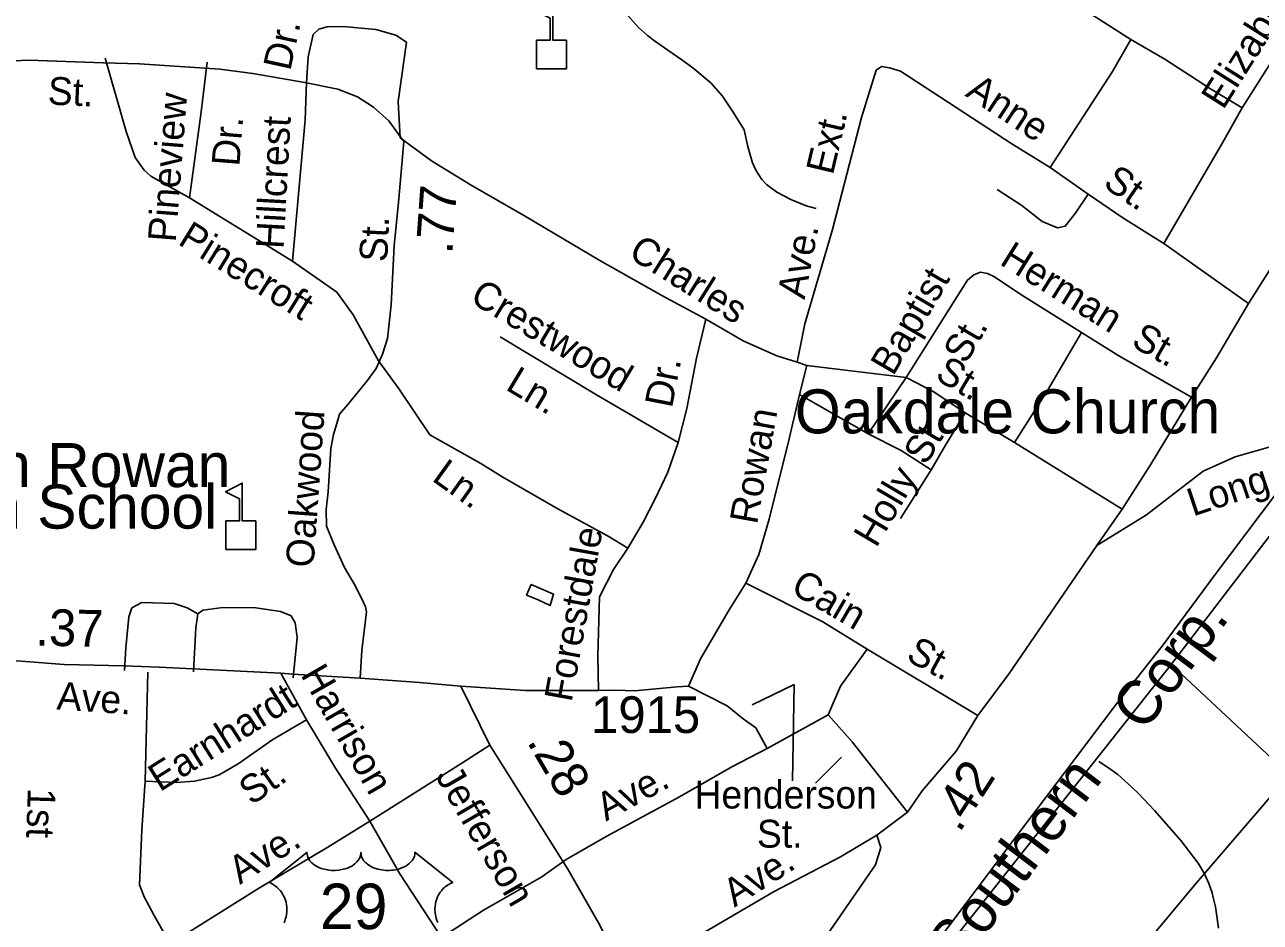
# Model space of a CAD drawing. Extents: x 1473865 to 1648260, y 639067 to 773536.
# Drawn here: x 1574781 to 1578991, y 710426 to 713485 of the extents above; entities that cross this region are included whole.
import ezdxf

# ---------------------------------------------------------------- set-up
doc = ezdxf.new("R2010")
doc.units = 0
for name, color, linetype in [('Exist Boundary Political City Limit New', 7, 'Continuous'), ('Exist Cultural Church with Cemetery Label', 7, 'Continuous'), ('Exist Cultural Educational Facility High CELL', 7, 'Continuous'), ('Exist Cultural Educational Facility High Label', 7, 'Continuous'), ('Exist Hydrographic Misc Water Feature', 7, 'Continuous'), ('Exist Railroad Mainline', 7, 'Continuous'), ('Exist Railroad Mainline Label', 7, 'Continuous'), ('Exist Road Non-System Type 51', 7, 'Continuous'), ('Exist Road Non-System Type 51 Label', 7, 'Continuous'), ('Exist Road Primary US Label', 7, 'Continuous'), ('Exist Road Primary US Mileage Hundredths English Label', 7, 'Continuous'), ('Exist Road Primary US Shield CELL', 7, 'Continuous'), ('Exist Road Primary US Shield Number Label', 7, 'Continuous'), ('Exist Road Primary US UnDivided 4 Lane Attributed', 7, 'Continuous'), ('Exist Road Secondary Mileage Hundredths English Label', 7, 'Continuous'), ('Exist Road Secondary Type 51 Attributed', 7, 'Continuous'), ('Exist Road Secondary Type 51 Label', 7, 'Continuous'), ('Exist Road Secondary Type 51 Number Label', 7, 'Continuous'), ('Map Preparation Boundary City Limit Buffer Line', 7, 'Continuous')]:
    doc.layers.add(name, color=color, linetype=linetype)

msp = doc.modelspace()

# ---------------------------------------------------------------- linework, layer by layer
at = {"layer": 'Exist Boundary Political City Limit New'}
for points in [[(1578687.6, 711305.3), (1579229.4, 712012.3)], [(1576852.4, 708986.4), (1578687.6, 711305.3), (1578687.6, 711305.3), (1579149.4, 710873.6)]]:
    msp.add_lwpolyline(points, dxfattribs=at)
at = {"layer": 'Exist Cultural Educational Facility High CELL'}
for points in [[(1576524.8, 713334.4), (1576524.8, 713432.3), (1576570.8, 713432.3), (1576570.8, 713507.4), (1576523.8, 713531.6), (1576580.4, 713560.8), (1576580.4, 713432.3), (1576626.4, 713432.3), (1576626.4, 713334.4)], [(1575466.2, 711696.5), (1575466.2, 711794.4), (1575512.2, 711794.4), (1575512.2, 711869.5), (1575465.1, 711893.7), (1575521.8, 711922.9), (1575521.8, 711794.4), (1575567.8, 711794.4), (1575567.8, 711696.5)]]:
    msp.add_lwpolyline(points, close=True, dxfattribs=at)
at = {"layer": 'Exist Hydrographic Misc Water Feature'}
for points in [[(1577477.3, 712859.1), (1577443, 712868), (1577391.3, 712889.6), (1577343.8, 712914.3), (1577308.4, 712940.5), (1577292.8, 712957.2), (1577271.5, 712989.6), (1577260.1, 713014.5), (1577252.6, 713041.7), (1577245.2, 713070.6), (1577232.6, 713126.6), (1577195.2, 713187.3), (1577158.6, 713241.4), (1577120, 713285.7), (1577057, 713337.8), (1577019.6, 713365.6), (1576972.2, 713398.6), (1576926.9, 713429.9), (1576903.3, 713448.4), (1576871.8, 713475.3), (1576772.4, 713588.9)], [(1576529.8, 711525.1), (1576570.8, 711505.4), (1576583.1, 711544.5), (1576506.9, 711578), (1576490.8, 711541.4), (1576529.8, 711525.1)], [(1578440.7, 710974.4), (1578473.9, 710953.2), (1578505.5, 710930.4), (1578552.6, 710886.8), (1578575.9, 710865), (1578630.8, 710807.2), (1578720.6, 710705.3), (1578778.9, 710627.8), (1578800.2, 710591.3), (1578815.5, 710558.9), (1578826.7, 710526.7), (1578830.5, 710511.1), (1578837.7, 710478.9), (1578841.3, 710455), (1578848.3, 710406.5)]]:
    msp.add_lwpolyline(points, dxfattribs=at)
at = {"layer": 'Exist Railroad Mainline'}
msp.add_lwpolyline([(1577554.8, 709923.8), (1577682.4, 710092.7), (1577885, 710354.5), (1578160.6, 710720), (1578361.2, 710985.8), (1578501, 711170.5), (1578656.9, 711367), (1578837.3, 711611.3), (1578993.4, 711819.7), (1579159.5, 712040), (1579323.7, 712262.4), (1579502.1, 712494.7), (1579700.7, 712756.6), (1579870.7, 712971.1), (1580020.6, 713171.6), (1580184.8, 713396), (1580314.5, 713554.6), (1580498.9, 713796.8), (1580638.8, 713985.5), (1580760.2, 714142.3), (1580802.8, 714191.9)], dxfattribs=at)
at = {"layer": 'Exist Road Non-System Type 51'}
for p, q in [((1579112.9, 713492.9), (1578928.9, 713202.3)), ((1578404.7, 712907.7), (1578275.3, 712998.8)), ((1575342.3, 712894.9), (1575693, 712679.9)), ((1578950.4, 712534.9), (1578661.8, 712740)), ((1577446.3, 712323.6), (1577412.8, 712335.4)), ((1577446.3, 712323.6), (1577420.7, 712225)), ((1577784.4, 712283.2), (1577446.3, 712323.6)), ((1577784.4, 712283.2), (1577655.2, 712090.9)), ((1577420.7, 712225), (1577655.2, 712090.9)), ((1578153.9, 712061.8), (1577985.4, 712162.9)), ((1578520.3, 711834.6), (1578153.9, 712061.8)), ((1577869.1, 711967.7), (1577764.7, 711802.1)), ((1578028.2, 711130.8), (1577651.6, 711357.1)), ((1575200.2, 711279.3), (1575191.3, 710907.4)), ((1575741.2, 711116.6), (1575653.8, 711275.9)), ((1577518, 711133.3), (1577311, 711019.1))]:
    msp.add_line(p, q, dxfattribs=at)
for points in [[(1578550.2, 713434.8), (1578032.3, 713766.3), (1577862.9, 713869.5), (1577798.9, 713904), (1577673, 713930.8)], [(1576060, 713099.6), (1576052.9, 713224), (1576081.1, 713425.8), (1576045.5, 713449.8), (1575977.5, 713468.4), (1575865.6, 713479.1), (1575811.6, 713477.6), (1575783.4, 713469.7), (1575763.4, 713451.9), (1575746.9, 713376), (1575740.5, 713286.7)], [(1578550.2, 713434.8), (1578487.6, 713325.2), (1578275.3, 712998.8)], [(1578928.9, 713202.3), (1578821.2, 713266.9), (1578665.7, 713368.1), (1578550.2, 713434.8)], [(1575055.3, 713371.5), (1575126, 713120.8), (1575157.5, 713032.1), (1575188.2, 712990), (1575210.8, 712969.4), (1575342.3, 712894.9)], [(1575402.3, 713357.4), (1575382.1, 713187.9), (1575342.3, 712894.9)], [(1578275.3, 712998.8), (1578143.8, 713079.7), (1577765.3, 713326.8), (1577727.3, 713338.4), (1577699.9, 713342.2), (1577681.7, 713329.9), (1577632.2, 713169), (1577533, 712786.9), (1577438.5, 712465.6), (1577412.8, 712335.4)], [(1575693, 712679.9), (1575736.1, 713160.7), (1575740.5, 713286.7)], [(1578928.9, 713202.3), (1578862.1, 713082.7), (1578661.8, 712740)], [(1577101.8, 712481.4), (1576951.6, 712562.3), (1576740.5, 712682), (1576483.7, 712834.3), (1576302.5, 712938), (1576167.1, 713021.2), (1576060, 713099.6)], [(1578404.7, 712907.7), (1578360.4, 712842.2), (1578326, 712798.2), (1578299.9, 712792.6), (1578248.1, 712814.8), (1578178.4, 712869.3), (1578094.7, 712924)], [(1578661.8, 712740), (1578522.3, 712826.9), (1578404.7, 712907.7)], [(1575693, 712679.9), (1575844.7, 712573.5), (1575899.8, 712496.6), (1575986, 712339.7)], [(1577784.4, 712283.2), (1577950.2, 712546.9), (1577992.8, 712614.7), (1578014.7, 712632.4), (1578037, 712642.2), (1578061.9, 712637.5), (1578084.9, 712626), (1578174.5, 712565.4), (1578381.8, 712435.9)], [(1577101.8, 712481.4), (1577070, 712349.2), (1577036.5, 712177.6), (1577007.5, 712061.7)], [(1577412.8, 712335.4), (1577343.9, 712357.1), (1577228.4, 712407.8), (1577101.8, 712481.4)], [(1578381.8, 712435.9), (1578266.3, 712238.8), (1578153.9, 712061.8)], [(1578381.8, 712435.9), (1578509.2, 712357.1), (1578756.3, 712216.3)], [(1577007.5, 712061.7), (1576728.7, 712224.2), (1576400.3, 712421)], [(1575986, 712339.7), (1576057, 712243.1), (1576161.4, 712087.3), (1576334.5, 711989.5), (1576410.2, 711942.9), (1576597.6, 711835.3), (1576768.7, 711741.8), (1576836, 711701.6)], [(1577985.4, 712162.9), (1577879, 712233.9), (1577784.4, 712283.2)], [(1577420.7, 712225), (1577385.2, 712074.4), (1577317.4, 711800.1), (1577282.5, 711679.4), (1577237.5, 711581.8)], [(1577985.4, 712162.9), (1577918.4, 712052.5), (1577869.1, 711967.7)], [(1577007.5, 712061.7), (1576971.9, 711959.9), (1576929.2, 711869.9), (1576888.6, 711790.2), (1576836, 711701.6)], [(1577655.2, 712090.9), (1577766.7, 712034.7), (1577869.1, 711967.7)], [(1576836, 711701.6), (1576786.7, 711628.9), (1576739.8, 711535.4), (1576733.7, 711333.7), (1576736.3, 711216)], [(1577237.5, 711581.8), (1577181.3, 711491.3), (1577083.7, 711324.1), (1577042.5, 711230.8)], [(1577237.5, 711581.8), (1577499.7, 711450.4), (1577651.6, 711357.1)], [(1575120.9, 711283.9), (1575125.1, 711362), (1575135.8, 711467.8), (1575146, 711497.9), (1575180.2, 711515.6), (1575290.2, 711512.5), (1575334.1, 711498.3), (1575370.1, 711477.9)], [(1575370.1, 711477.9), (1575363.6, 711430), (1575356.3, 711279.9)], [(1575370.1, 711477.9), (1575388.2, 711489.8), (1575456.2, 711499.2), (1575568.2, 711498.1), (1575652.2, 711485.4), (1575688.2, 711471.1), (1575701.9, 711447), (1575709.5, 711397), (1575695.7, 711260)], [(1577651.6, 711357.1), (1577560.5, 711231.1), (1577518, 711133.3)], [(1576736.3, 711216), (1576486.4, 711216.2), (1576266.5, 711231.6)], [(1577042.5, 711230.8), (1577003.4, 711228.6), (1576858.3, 711214.9), (1576795.1, 711217.7), (1576736.3, 711216)], [(1577042.5, 711230.8), (1577174.8, 711163.5), (1577229, 711120), (1577271.6, 711089.5), (1577311, 711019.1)], [(1577518, 711133.3), (1577600, 711041.9), (1577788.9, 710801.7)], [(1575741.2, 711116.6), (1575626.6, 711049.7), (1575507.9, 710966.7), (1575443.5, 710929.2), (1575417.5, 710919.5), (1575359.4, 710906.8), (1575297.3, 710902.5), (1575191.3, 710907.4)], [(1575956.3, 710770.7), (1575839.9, 710951.8), (1575741.2, 711116.6)], [(1575956.3, 710770.7), (1576270.1, 710968.1), (1576365.9, 711030.2)], [(1577311, 711019.1), (1577190.5, 710956.1), (1577011.5, 710853.6), (1576764.3, 710719.8), (1576625.6, 710640.9)], [(1575191.3, 710907.4), (1575180, 710741.4), (1575172.4, 710553.5), (1575188, 710513.3), (1575221.5, 710449), (1575276.7, 710352.6)], [(1575276.7, 710352.6), (1575580.4, 710544), (1575813.7, 710682), (1575956.3, 710770.7)], [(1576201.2, 710374.6), (1576059, 710592), (1575956.3, 710770.7)], [(1577684.6, 710723.8), (1577698.4, 710681.7), (1577679.7, 710621.8), (1577287.1, 710053.3), (1577246.6, 710023.5)], [(1576625.6, 710640.9), (1576543, 710581.8), (1576344, 710467.3), (1576201.2, 710374.6)]]:
    msp.add_lwpolyline(points, dxfattribs=at)
at = {"layer": 'Exist Road Non-System Type 51 Label'}
for points in [[(1577397.2, 710908.1), (1577402.5, 711236.5), (1577259, 711167.4)], [(1577474.9, 710900.7), (1577563.3, 710989.1)]]:
    msp.add_lwpolyline(points, dxfattribs=at)
at = {"layer": 'Exist Road Primary US Shield CELL'}
msp.add_lwpolyline([(1575664.3, 710425), (1575666.7, 710430.7), (1575669.6, 710439.3), (1575671.1, 710445.4), (1575672.6, 710453.2), (1575673.6, 710460.6), (1575674, 710469.8), (1575673.8, 710477.4), (1575672.8, 710486.3), (1575671.1, 710494.8), (1575669.1, 710502.2), (1575665.9, 710510.8), (1575663, 710517), (1575658.1, 710525.4), (1575652.6, 710533.2), (1575646.9, 710539.6), (1575641.2, 710545.3), (1575635.8, 710549.6), (1575630.6, 710553.3), (1575624, 710557.3), (1575617.7, 710560.4), (1575613.8, 710562), (1575742.4, 710664.4), (1575742.7, 710659.1), (1575744, 710652.8), (1575745, 710649.5), (1575747.9, 710643.3), (1575752.8, 710635.9), (1575759.6, 710628.7), (1575767.3, 710622.4), (1575772.4, 710619), (1575781.2, 710614.3), (1575791.1, 710610.1), (1575802.2, 710607), (1575813.5, 710604.7), (1575825.9, 710603.3), (1575838.2, 710603.1), (1575851.4, 710604.1), (1575866, 710606.9), (1575872.7, 710608.6), (1575880.2, 710611.2), (1575887.2, 710614.1), (1575894.9, 710618.2), (1575901, 710622.2), (1575905.9, 710625.7), (1575912.7, 710632.2), (1575918.1, 710638.9), (1575920.4, 710642.7), (1575922.4, 710646.4), (1575925.1, 710654.1), (1575925.8, 710657.6), (1575926.4, 710664.7), (1575926.8, 710658.7), (1575927.4, 710655), (1575928.4, 710651.3), (1575929.9, 710647.5), (1575932.7, 710642), (1575935.7, 710637.4), (1575941.4, 710630.7), (1575945, 710627.3), (1575948.3, 710624.7), (1575957, 710618.7), (1575967.2, 710613.5), (1575972.2, 710611.3), (1575977.4, 710609.5), (1575983.9, 710607.5), (1575990.7, 710605.9), (1575997.4, 710604.8), (1576004.2, 710603.8), (1576011.2, 710603.2), (1576016.9, 710603.1), (1576023.9, 710603.2), (1576030.3, 710603.5), (1576037, 710604.3), (1576044.2, 710605.5), (1576050.1, 710606.8), (1576057.8, 710608.9), (1576064.8, 710611.4), (1576071, 710614), (1576078.9, 710618.2), (1576085.4, 710622.2), (1576090.1, 710626), (1576095.7, 710631.2), (1576101.1, 710637.4), (1576104.2, 710641.8), (1576106.4, 710646.5), (1576108.4, 710651.3), (1576109.7, 710656.5), (1576110.3, 710661), (1576110.4, 710664.8), (1576239, 710562.4), (1576236, 710561.2), (1576229, 710557.8), (1576223.4, 710554.5), (1576214.6, 710548.3), (1576210.8, 710544.9), (1576207, 710541.3), (1576203.5, 710537.5), (1576200.4, 710533.9), (1576196.7, 710528.8), (1576193.4, 710523.6), (1576190.1, 710517.9), (1576187.7, 710513), (1576183.8, 710502.6), (1576181.9, 710496.1), (1576180.6, 710490.5), (1576179.1, 710479.1), (1576178.7, 710473.6), (1576178.7, 710468.2), (1576179, 710462.5), (1576179.6, 710457), (1576180.6, 710451.3), (1576181.5, 710446.3), (1576183.1, 710440.2), (1576185.3, 710433), (1576188.2, 710426.1)], dxfattribs=at)
at = {"layer": 'Exist Road Primary US UnDivided 4 Lane Attributed'}
for points in [[(1578433.6, 711710.7), (1578520.3, 711834.6), (1578616.8, 711985.2), (1578756.3, 712216.3), (1578841.2, 712349.6), (1578950.4, 712534.9), (1579180.9, 712899.4), (1579427.6, 713303.6), (1579548.8, 713488.9), (1579738.6, 713761.6), (1580057.6, 714197.3), (1580235, 714464.2)], [(1576827.5, 710246.3), (1577032.9, 710355), (1577332.4, 710530.4), (1577560, 710648.9), (1577684.6, 710723.8), (1577788.9, 710801.7), (1577838.6, 710873.8), (1577955.1, 711009.5), (1578028.2, 711130.8), (1578135.3, 711273.9), (1578433.6, 711710.7)]]:
    msp.add_lwpolyline(points, dxfattribs=at)
at = {"layer": 'Exist Road Secondary Type 51 Attributed'}
for points in [[(1575923.5, 711258.8), (1575929.7, 711353), (1575944.8, 711484.7), (1575942.3, 711501.6), (1575935, 711516.5), (1575907.7, 711572.1), (1575870.1, 711635.5), (1575835.1, 711712.4), (1575808.5, 711776.1), (1575807.7, 711833.4), (1575815, 711893.8), (1575823.8, 712040.6), (1575832.7, 712089), (1575844, 712126.1), (1575852.8, 712157.5), (1575881.8, 712191.3), (1575948, 712272), (1575978.6, 712313.1), (1576000.4, 712362.3), (1576016.5, 712415.5), (1576029.4, 712530.8), (1576039.9, 712731.6), (1576055.2, 712891.3), (1576072.6, 713086.8), (1576021, 713157.7), (1575969.4, 713203.7), (1575914.5, 713239.2), (1575847.6, 713265.8), (1575734.7, 713288.4), (1575558.5, 713318.6), (1575445.7, 713333.1), (1575172.3, 713351.7), (1575048.1, 713355.7), (1574795, 713364.5), (1574561.5, 713354.5)], [(1580255.5, 712266.7), (1580235.8, 712229.4), (1580096.7, 712077.6), (1579717, 711667.6), (1579390.1, 711280.3), (1579232.7, 711094.3), (1578767.2, 710553.4), (1578421.8, 710138), (1578102, 709777.4), (1577851, 709491.3), (1577495.2, 709064.6)], [(1578433.6, 711710.7), (1578603.5, 711815.2), (1578796.1, 711963.9), (1578905.6, 712013), (1579016.4, 712044.5), (1579188, 712078.6)], [(1573984.6, 711344.2), (1574146.6, 711340.4), (1574360.4, 711332.9), (1574769.1, 711315.7), (1574915.7, 711304.6), (1575118.3, 711300.7), (1575238.8, 711295.8), (1575400.4, 711288.3), (1575653.8, 711275.9), (1575692.9, 711271.8), (1575923.5, 711258.8)], [(1575923.5, 711258.8), (1576126, 711243.5), (1576266.5, 711231.6), (1576365.9, 711030.2), (1576631.8, 710607.3), (1576736.1, 710424.3), (1576827.5, 710246.3)]]:
    msp.add_lwpolyline(points, dxfattribs=at)
at = {"layer": 'Map Preparation Boundary City Limit Buffer Line'}
for points in [[(1578687.6, 711305.3), (1579229.4, 712012.3)], [(1576852.4, 708986.4), (1578687.6, 711305.3), (1578687.6, 711305.3), (1579149.4, 710873.6)]]:
    msp.add_lwpolyline(points, dxfattribs=at)

# ---------------------------------------------------------------- texts
at = {"layer": 'Exist Cultural Church with Cemetery Label'}
msp.add_text('Oakdale Church', height=150, dxfattribs=at).set_placement((1577405, 712092.5))
at = {"layer": 'Exist Cultural Educational Facility High Label'}
for s, p in [('North Rowan', (1574311.1, 711909.5)), ('High School', (1574355.3, 711767.9))]:
    msp.add_text(s, height=150, rotation=0, dxfattribs=at).set_placement(p)
at = {"layer": 'Exist Railroad Mainline Label'}
for s, rotation, p in [('Corp.', 53.1612, (1578594.7, 711070.9)), ('Southern', 52.8725, (1577965.2, 710265.3))]:
    msp.add_text(s, height=150, rotation=rotation, dxfattribs=at).set_placement(p)
at = {"layer": 'Exist Road Non-System Type 51 Label'}
for s, rotation, p in [('Elizabeth', 57.6662, (1578864.4, 713192.4)), ('Dr.', 77.7058, (1575685.4, 713325.2)), ('Anne', 326.8602, (1577982.2, 713244)), ('Pineview', 85.4987, (1575294.9, 712742.3)), ('Dr.', 85.4987, (1575512, 713000.7)), ('Hillcrest', 86.8599, (1575662.6, 712719.6)), ('Ext.', 76.587, (1577534.2, 712970.1)), ('St.', 325.508, (1578451.1, 712935.5)), ('Pinecroft', 328.231, (1575299, 712739.2)), ('Ave.', 78.9583, (1577437.9, 712546.7)), ('Charles', 327.8771, (1576833.4, 712694.6)), ('Herman', 328.0145, (1578098.9, 712670.6)), ('Baptist', 59.6492, (1577739.7, 712284.9)), ('Crestwood', 329.0741, (1576293.3, 712542.4)), ('St.', 59.6492, (1577987.5, 712325.3)), ('St.', 330.3114, (1578546.8, 712392.4)), ('St.', 329.2099, (1577878.5, 712279.9)), ('Ln.', 329.0741, (1576415.3, 712243.8)), ('Dr.', 78.9583, (1576986, 712176.1)), ('Rowan', 79.7847, (1577275.8, 711779.6)), ('St.', 58.8384, (1577851.3, 711980.3)), ('Ln.', 324.4797, (1576164.5, 711933.7)), ('Holly', 59.583, (1577682.2, 711699.7)), ('Forestdale', 79.7847, (1576644.2, 711174.1)), ('Cain', 329.6678, (1577386, 711552)), ('St.', 331.5145, (1577779.7, 711321.6)), ('Harrison', 299.8742, (1575718.9, 711270.2)), ('Earnhardt', 32.292, (1575241.4, 710869.1)), ('St.', 34.969, (1575553.7, 710822.8)), ('Ave.', 28.4354, (1576761.4, 710769.3)), ('1st', 268.1727, (1574791.5, 710884.8)), ('Ave.', 32.172, (1575513.9, 710553.8))]:
    msp.add_text(s, height=95, rotation=rotation, dxfattribs=at).set_placement(p)
for s, p in [('Henderson', (1577063, 710814.1)), ('St.', (1577275.7, 710680.7))]:
    msp.add_text(s, height=95, dxfattribs=at).set_placement(p)
at = {"layer": 'Exist Road Primary US Label'}
msp.add_text('Ave.', height=95, rotation=32.6777, dxfattribs=at).set_placement((1577199.4, 710476))
at = {"layer": 'Exist Road Primary US Mileage Hundredths English Label'}
msp.add_text('.42', height=125, rotation=57.1513, dxfattribs=at).set_placement((1577965.7, 710728.8))
at = {"layer": 'Exist Road Primary US Shield Number Label'}
msp.add_text('29', height=155, dxfattribs=at).set_placement((1575786.2, 710403.1))
at = {"layer": 'Exist Road Secondary Mileage Hundredths English Label'}
for s, rotation, p in [('.77', 85.9279, (1576237.5, 712701.7)), ('.37', 358.8989, (1574816, 711369.4)), ('.28', 300.1586, (1576490, 711042.5))]:
    msp.add_text(s, height=125, rotation=rotation, dxfattribs=at).set_placement(p)
at = {"layer": 'Exist Road Secondary Type 51 Label'}
for s, rotation, p in [('St.', 357.4101, (1574858, 713213.4)), ('St.', 87.1734, (1576015.5, 712675.1)), ('Oakwood', 85.933, (1575764.6, 711633.1)), ('Long', 18.4531, (1578761.3, 711808.8)), ('Ave.', 356.0591, (1574888, 711151.9)), ('Jefferson', 300.1586, (1576178.8, 710924.1))]:
    msp.add_text(s, height=95, rotation=rotation, dxfattribs=at).set_placement(p)
at = {"layer": 'Exist Road Secondary Type 51 Number Label'}
msp.add_text('1915', height=125, dxfattribs=at).set_placement((1576710.5, 711071.5))

doc.saveas('drawing.dxf')
